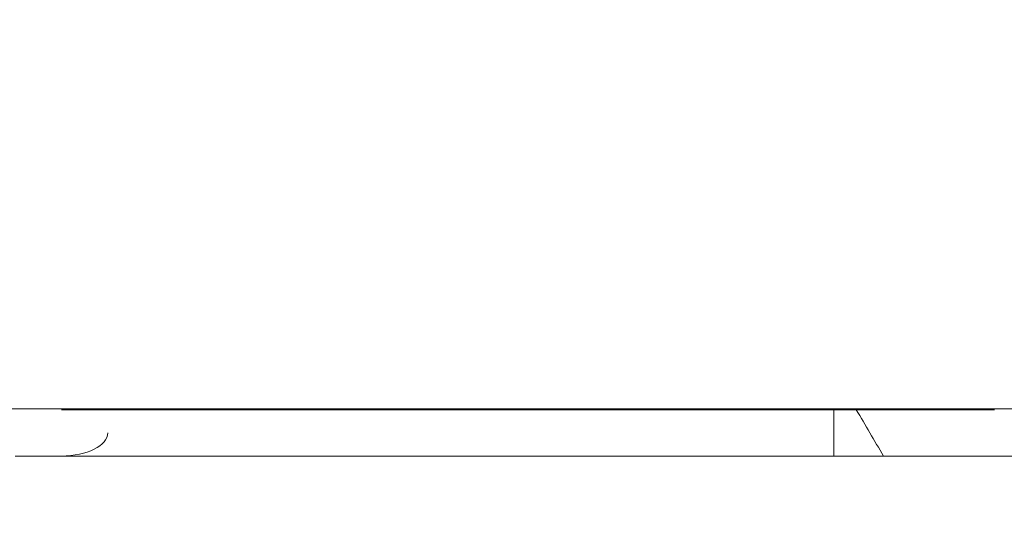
# Model space of a CAD drawing. Header units: millimetres. Extents: x -1114 to 1396, y -630 to 631.
# Tile 487 of 656: x 437 to 459, y -191 to -180. Entities that reach past the tile are written whole.
import ezdxf

# ---------------------------------------------------------------- set-up
doc = ezdxf.new("R2010")
doc.units = ezdxf.units.MM
doc.header["$MEASUREMENT"] = 0

msp = doc.modelspace()

# ---------------------------------------------------------------- linework, layer by layer
at = {"lineweight": 18}
for points, knots in [([(1038.9843, -629.7647), (1038.9843, -629.7647), (-1111.4882, -629.7647), (-1111.4882, -629.7647), (-1111.4882, -629.7647), (-1111.4882, -629.7647), (-1111.4882, 630.7883), (-1111.4882, 630.7883), (-1111.4882, 630.7883), (-1111.4882, 630.7883), (1038.9843, 630.7883), (1038.9843, 630.7883)], [0, 0, 0, 0, 0.3333333, 0.3333333, 0.3333333, 0.3333333, 0.6666667, 0.6666667, 0.6666667, 0.6666667, 1, 1, 1, 1]), ([(455.342, -188.6727), (455.4607, -188.6727), (455.5794, -188.6727), (455.6981, -188.6727), (455.6981, -188.6727), (455.825, -188.6727), (455.9519, -188.6727), (456.0788, -188.6727), (456.0788, -188.6727), (456.2057, -188.6727), (456.3326, -188.6727), (456.4595, -188.6727)], [0, 0, 0, 0, 0.3333333, 0.3333333, 0.3333333, 0.3333333, 0.6666667, 0.6666667, 0.6666667, 0.6666667, 1, 1, 1, 1]), ([(456.4595, -188.6727), (456.5188, -188.6727), (456.578, -188.6727), (456.6372, -188.6727), (456.6372, -188.6727), (456.7008, -188.6727), (456.7643, -188.6727), (456.8279, -188.6727), (456.8279, -188.6727), (456.8915, -188.6727), (456.955, -188.6727), (457.0186, -188.6727)], [0, 0, 0, 0, 0.3333333, 0.3333333, 0.3333333, 0.3333333, 0.6666667, 0.6666667, 0.6666667, 0.6666667, 1, 1, 1, 1]), ([(457.0186, -188.6727), (457.0779, -188.6727), (457.1373, -188.6727), (457.1967, -188.6727), (457.1967, -188.6727), (457.2601, -188.6727), (457.3236, -188.6727), (457.3871, -188.6727), (457.3871, -188.6727), (457.4506, -188.6727), (457.5141, -188.6727), (457.5776, -188.6727)], [0, 0, 0, 0, 0.3333333, 0.3333333, 0.3333333, 0.3333333, 0.6666667, 0.6666667, 0.6666667, 0.6666667, 1, 1, 1, 1]), ([(455.9299, -189.6727), (455.9299, -189.6727), (455.9299, -189.6727), (455.9299, -189.6727), (455.9299, -189.6727), (456.4018, -189.6727), (456.8721, -189.6727), (457.343, -189.6727)], [0, 0, 0, 0, 0.5, 0.5, 0.5, 0.5, 1, 1, 1, 1]), ([(457.343, -189.6727), (457.343, -189.6727), (457.343, -189.6727), (457.343, -189.6727), (457.343, -189.6727), (457.5785, -189.6727), (457.814, -189.6727), (458.0493, -189.6727)], [0, 0, 0, 0, 0.5, 0.5, 0.5, 0.5, 1, 1, 1, 1]), ([(458.0493, -189.6727), (458.0493, -189.6727), (458.0494, -189.6727), (458.0494, -189.6727), (458.0494, -189.6727), (458.2847, -189.6727), (458.5205, -189.6727), (458.7552, -189.6727)], [0, 0, 0, 0, 0.5, 0.5, 0.5, 0.5, 1, 1, 1, 1])]:
    msp.add_open_spline(points, degree=3, knots=knots, dxfattribs=at)
for points in [[(460.2541, -188.6511), (460.2541, -188.6511), (404.0485, -188.6511), (404.0485, -188.6511)], [(460.2541, -188.6511), (460.2541, -188.6511), (404.0485, -188.6511), (404.0485, -188.6511)], [(454.8541, -188.6727), (454.8541, -188.6727), (438.1513, -188.6727), (438.1513, -188.6727)], [(454.8541, -188.6727), (454.8541, -188.6727), (454.8541, -189.6727), (454.8541, -189.6727)], [(454.8541, -188.6727), (454.8541, -188.6727), (455.342, -188.6727), (455.342, -188.6727)], [(455.342, -188.6727), (455.538, -189.006), (455.7339, -189.3393), (455.9299, -189.6727)], [(457.5776, -188.6727), (457.7639, -188.6728), (457.9502, -188.6723), (458.1366, -188.6731)], [(458.1366, -188.6731), (458.2017, -188.6734), (458.2669, -188.6729), (458.3321, -188.6727)], [(438.1513, -189.6727), (438.7036, -189.6727), (439.1513, -189.4488), (439.1513, -189.1727)], [(454.8541, -189.6727), (454.8541, -189.6727), (437.1513, -189.6727), (437.1513, -189.6727)], [(454.8541, -189.6727), (454.8541, -189.6727), (455.9299, -189.6727), (455.9299, -189.6727)]]:
    msp.add_open_spline(points, degree=3, dxfattribs=at)

doc.saveas('drawing.dxf')
